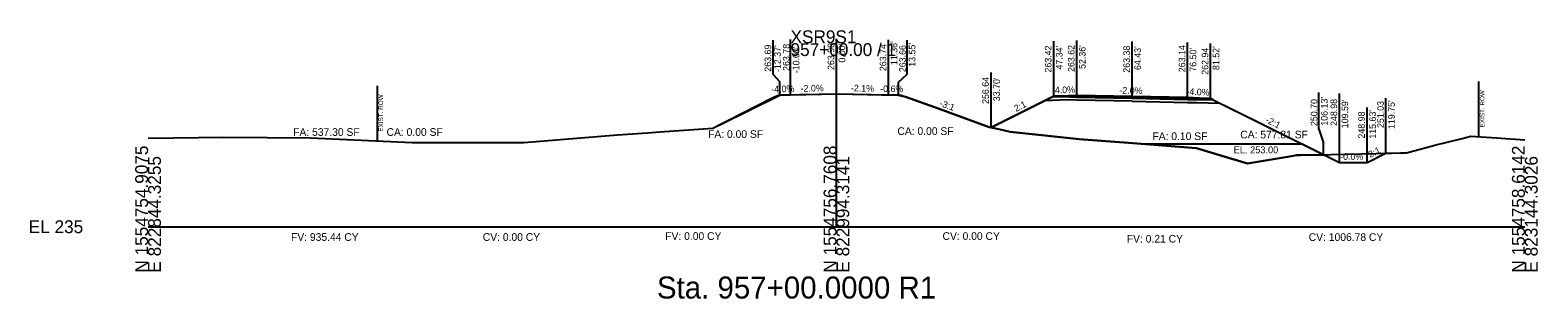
# Model space of a CAD drawing. Extents: x -26 to 823017, y -16 to 1558356.
# Drawn here: x -25.7 to 302.8, y 4984.3 to 5042.8 of the extents above; entities that cross this region are included whole.
import ezdxf

# ---------------------------------------------------------------- set-up
doc = ezdxf.new("R2010")
doc.units = 0
for name, color, linetype in [('ASPHALT_19MM1', 7, 'Continuous'), ('CONST_DCH', 7, 'Continuous'), ('CONST_LV3', 7, 'Continuous'), ('Draft_XS_Grid', 7, 'Continuous'), ('Draft_XS_Text', 7, 'Continuous'), ('DTM_CORRIDOR', 7, 'Continuous'), ('DTM_P_FINISHED_GRADE2', 7, 'Continuous'), ('DTM_TEMP_DROP', 7, 'Continuous'), ('DTM_X_GROUND', 7, 'Continuous'), ('PROFILES_DCH_2', 7, 'Continuous'), ('XS_CELL', 7, 'Continuous'), ('XS_P_ASPHALT', 7, 'Continuous'), ('XS_P_DR_GRAVEL', 7, 'Continuous'), ('XS_P_GROUND', 7, 'Continuous'), ('XS_P_NULL_POINT', 7, 'Continuous'), ('XS_P_SHOULDER', 7, 'Continuous'), ('XS_P_SUBGRADE_GRANULAR', 7, 'Continuous'), ('XS_P_SUBGRADE_MILLING', 7, 'Continuous'), ('XS_P_SUBGRADE_UNDERCUT', 7, 'Continuous'), ('XS_P_TX_CLEARZONE', 7, 'Continuous'), ('XS_P_TX_FS_BS', 7, 'Continuous'), ('XS_SHEET_EW_TX_AREA', 7, 'Continuous'), ('XS_SHEET_EW_TX_VOLUME', 7, 'Continuous'), ('XS_X_ROW', 7, 'Continuous')]:
    doc.layers.add(name, color=color, linetype=linetype)

msp = doc.modelspace()

# ---------------------------------------------------------------- linework, layer by layer
at = {"layer": 'ASPHALT_19MM1'}
msp.add_lwpolyline([(202.36, 5028.25), (214.43, 5028), (226.5, 5027.76), (226.5, 5027.97), (214.43, 5028.21), (202.36, 5028.45), (202.36, 5028.25)], dxfattribs=at)
at = {"layer": 'CONST_DCH'}
msp.add_lwpolyline([(202.36, 5028.45), (214.43, 5028.21), (226.5, 5027.97), (226.5, 5028.14), (214.43, 5028.38), (202.36, 5028.62), (202.36, 5028.45)], dxfattribs=at)
at = {"layer": 'CONST_LV3'}
for points in [[(150, 5028.98), (164, 5028.7)], [(163.36, 5028.73), (164, 5028.7), (164, 5028.7)], [(164, 5028.57), (164.11, 5028.54), (165.03, 5028.34), (172.36, 5025.67), (183.26, 5021.73), (183.47, 5021.68), (183.7, 5021.64), (186.37, 5022.97), (197.34, 5028.42), (198.74, 5028.48), (202.36, 5028.62), (210.07, 5028.47), (214.43, 5028.38), (219.56, 5028.28), (226.5, 5028.14), (228.97, 5028.04), (231.52, 5027.94), (242.97, 5022.25), (259.59, 5013.98), (261.33, 5013.98), (265.63, 5013.98), (266.66, 5014.49), (266.75, 5014.54), (268.08, 5015.2), (268.66, 5015.49), (269.75, 5016.03), (272.94, 5016.11), (274.24, 5016.14), (280.41, 5017.74), (286.06, 5019.12), (288.27, 5019.75), (293.81, 5019.38), (300, 5018.97)], [(183.7, 5021.64), (186.37, 5022.97), (197.34, 5028.42), (198.74, 5028.48), (202.36, 5028.62)], [(231.52, 5027.94), (254.61, 5016.46), (256.13, 5015.7)], [(0, 5019.31), (16.5, 5019.55), (35.4, 5019.38), (57.55, 5018.38), (64.78, 5018.39), (81.91, 5018.37), (102.26, 5020.01), (108.83, 5020.47), (111.55, 5020.66), (123.04, 5021.47), (123.63, 5021.77), (124.57, 5022.25)]]:
    msp.add_lwpolyline(points, dxfattribs=at)
at = {"layer": 'DTM_P_FINISHED_GRADE2'}
msp.add_lwpolyline([(124.57, 5022.18), (137.63, 5028.69), (139.63, 5028.77), (139.63, 5028.77), (140, 5028.78), (140, 5028.78), (150, 5028.98), (157.62, 5028.82), (161.36, 5028.74), (161.36, 5028.74), (163.36, 5028.73), (163.36, 5028.73), (164, 5028.7), (164, 5028.7), (164, 5028.7)], dxfattribs=at)
at = {"layer": 'DTM_X_GROUND'}
for points in [[(0, 5019.31), (16.5, 5019.55), (35.4, 5019.38), (57.55, 5018.38), (64.78, 5018.39), (81.91, 5018.37), (102.26, 5020.01), (108.83, 5020.47), (111.55, 5020.66), (123.04, 5021.47), (136.02, 5028.06), (136.29, 5028.2), (137.62, 5028.75), (137.63, 5028.75), (137.83, 5028.76), (150.46, 5028.99), (159.86, 5028.77), (163.43, 5028.69), (164.11, 5028.54), (165.03, 5028.34), (172.36, 5025.67), (183.26, 5021.73), (185.36, 5021.25), (187.89, 5020.66), (202.91, 5019.09), (213.66, 5018.26), (228.44, 5017.1), (233.99, 5015.44), (239.6, 5013.78), (249.56, 5015.45), (250.2, 5015.56), (251.14, 5015.58), (274.24, 5016.14), (280.41, 5017.74), (286.06, 5019.12), (288.27, 5019.75), (293.81, 5019.38), (300, 5018.97)], [(0, 5019.31), (16.5, 5019.55), (35.4, 5019.38), (57.55, 5018.38), (64.78, 5018.39), (81.91, 5018.37), (102.26, 5020.01), (108.83, 5020.47), (111.55, 5020.66), (123.04, 5021.47), (136.02, 5028.06), (136.29, 5028.2), (137.62, 5028.75), (137.63, 5028.75), (137.83, 5028.76), (150.46, 5028.99), (159.86, 5028.77), (163.43, 5028.69), (164.11, 5028.54), (165.03, 5028.34), (172.36, 5025.67), (183.26, 5021.73), (183.47, 5021.68), (183.7, 5021.64), (186.37, 5022.97), (197.34, 5028.42), (198.74, 5028.48), (202.36, 5028.62), (210.07, 5028.47), (214.43, 5028.38), (219.56, 5028.28), (226.5, 5028.14), (228.97, 5028.04), (231.52, 5027.94), (242.97, 5022.25), (259.59, 5013.98), (261.33, 5013.98), (265.63, 5013.98), (266.66, 5014.49), (266.75, 5014.54), (268.08, 5015.2), (268.66, 5015.49), (269.75, 5016.03), (272.94, 5016.11), (274.24, 5016.14), (280.41, 5017.74), (286.06, 5019.12), (288.27, 5019.75), (293.81, 5019.38), (300, 5018.97)], [(0, 5019.31), (16.5, 5019.55), (35.4, 5019.38), (57.55, 5018.38), (64.78, 5018.39), (81.91, 5018.37), (102.26, 5020.01), (108.83, 5020.47), (111.55, 5020.66), (123.04, 5021.47), (123.63, 5021.76), (124.57, 5022.18), (137.63, 5028.69), (137.63, 5028.69), (137.63, 5028.69), (137.63, 5028.69), (139.63, 5028.77), (139.63, 5028.77), (140, 5028.78), (140, 5028.78), (140, 5028.78), (140, 5028.78), (150, 5028.98), (157.62, 5028.82), (161.36, 5028.74), (161.36, 5028.74), (163.36, 5028.73), (163.36, 5028.73), (164, 5028.7), (164, 5028.7), (164, 5028.7), (164, 5028.7), (164.11, 5028.66), (165.03, 5028.34), (172.36, 5025.67), (183.26, 5021.73), (183.47, 5021.68), (183.7, 5021.64), (186.37, 5022.97), (197.34, 5028.42), (198.74, 5028.48), (202.36, 5028.62), (210.07, 5028.47), (214.43, 5028.38), (219.56, 5028.28), (226.5, 5028.14), (228.97, 5028.04), (231.52, 5027.94), (242.97, 5022.25), (259.59, 5013.98), (261.33, 5013.98), (265.63, 5013.98), (266.66, 5014.49), (266.75, 5014.54), (268.08, 5015.2), (268.66, 5015.49), (269.75, 5016.03), (272.94, 5016.11), (274.24, 5016.14), (280.41, 5017.74), (286.06, 5019.12), (288.27, 5019.75), (293.81, 5019.38), (300, 5018.97)]]:
    msp.add_lwpolyline(points, dxfattribs=at)
at = {"layer": 'XS_CELL'}
for p, q in [((150, 5000), (150, 5040)), ((0, 5000), (150, 5000)), ((150, 5000), (300, 5000))]:
    msp.add_line(p, q, dxfattribs=at)
at = {"layer": 'XS_P_DR_GRAVEL'}
for points in [[(198.74, 5028.48), (197.34, 5028.42), (197.23, 5028.37), (197.19, 5028.35), (200.84, 5028.28), (202.36, 5028.25), (202.36, 5028.36), (202.36, 5028.62), (198.74, 5028.48)], [(229.05, 5028.04), (226.5, 5028.14), (226.5, 5027.94), (226.5, 5027.76), (229.33, 5027.71), (232.1, 5027.65), (231.8, 5027.8), (231.52, 5027.94), (229.05, 5028.04)]]:
    msp.add_lwpolyline(points, dxfattribs=at)
at = {"layer": 'XS_P_GROUND'}
for points in [[(163.55, 5028.66), (163.55, 5028.66), (163.36, 5028.73)], [(256.13, 5015.7), (251.14, 5015.58), (251.14, 5015.58), (250.2, 5015.56), (249.56, 5015.45), (249.56, 5015.45), (239.6, 5013.78), (239.6, 5013.78), (233.99, 5015.44), (233.99, 5015.44), (228.44, 5017.1), (228.44, 5017.1), (213.66, 5018.26), (213.66, 5018.26), (202.91, 5019.09), (202.91, 5019.09), (187.89, 5020.66), (185.36, 5021.25), (185.36, 5021.25), (183.26, 5021.73), (183.26, 5021.73), (172.36, 5025.67), (172.36, 5025.67), (165.03, 5028.34), (165.03, 5028.34), (164.11, 5028.54), (164.11, 5028.54), (163.55, 5028.66)], [(163.55, 5028.66), (164.11, 5028.54), (164.11, 5028.54), (165.03, 5028.34), (165.03, 5028.34), (172.36, 5025.67), (172.36, 5025.67), (183.26, 5021.73), (183.26, 5021.73), (185.36, 5021.25), (185.36, 5021.25), (187.89, 5020.66), (202.91, 5019.09), (202.91, 5019.09), (213.66, 5018.26), (213.66, 5018.26), (228.44, 5017.1), (228.44, 5017.1), (233.99, 5015.44), (233.99, 5015.44), (239.6, 5013.78), (239.6, 5013.78), (249.56, 5015.45), (249.56, 5015.45), (250.2, 5015.56), (251.14, 5015.58), (251.14, 5015.58), (256.13, 5015.7)], [(197.34, 5028.42), (183.7, 5021.64)], [(231.52, 5027.94), (259.59, 5013.98), (265.63, 5013.98), (269.75, 5016.03)]]:
    msp.add_lwpolyline(points, dxfattribs=at)
at = {"layer": 'XS_P_SHOULDER'}
for points in [[(197.34, 5028.42), (198.74, 5028.48), (202.36, 5028.62)], [(231.52, 5027.94), (229.05, 5028.04), (226.5, 5028.14)]]:
    msp.add_lwpolyline(points, dxfattribs=at)
at = {"layer": 'XS_P_SUBGRADE_GRANULAR'}
for points in [[(202.36, 5027.58), (200.35, 5027.62), (195.32, 5027.42)], [(214.43, 5027.34), (202.36, 5027.58)], [(214.43, 5027.34), (226.5, 5027.1)], [(226.5, 5027.1), (228.51, 5027.06), (233.5, 5026.96)]]:
    msp.add_lwpolyline(points, dxfattribs=at)
at = {"layer": 'XS_P_SUBGRADE_UNDERCUT'}
msp.add_lwpolyline([(216.95, 5018), (208.28, 5018.68), (202.91, 5019.09), (195.4, 5019.88), (187.89, 5020.66), (183.7, 5021.64), (197.34, 5028.42), (202.42, 5028.65), (214.43, 5028.38), (226.5, 5028.14), (231.52, 5027.94), (251.53, 5018)], close=True, dxfattribs=at)
at = {"layer": 'XS_P_TX_CLEARZONE'}
for p, q in [((136.2, 5033.17), (136.2, 5040.69)), ((140, 5028.78), (140, 5040.78)), ((150, 5028.98), (150, 5040.98)), ((161.36, 5028.74), (161.36, 5040.74)), ((165.43, 5033.22), (165.43, 5040.66)), ((197.34, 5028.42), (197.34, 5040.42)), ((202.36, 5028.62), (202.36, 5040.62)), ((214.43, 5028.38), (214.43, 5040.38)), ((226.5, 5028.14), (226.5, 5040.14)), ((231.52, 5027.94), (231.52, 5039.94)), ((136.2, 5033.17), (137.63, 5031.61)), ((163.55, 5031.54), (165.43, 5033.22)), ((183.7, 5021.64), (183.7, 5033.64)), ((137.63, 5028.69), (137.63, 5031.61)), ((163.55, 5028.66), (163.55, 5031.54)), ((255.08, 5021.27), (255.08, 5029.27)), ((259.59, 5013.98), (259.59, 5029.02)), ((269.75, 5016.03), (269.75, 5028.03)), ((259.59, 5013.98), (259.59, 5025.98)), ((265.63, 5013.98), (265.63, 5025.98)), ((255.08, 5021.27), (256.13, 5018.2)), ((256.13, 5015.7), (256.13, 5018.2))]:
    msp.add_line(p, q, dxfattribs=at)
at = {"layer": 'XS_X_ROW'}
for p, q in [((50, 5018.72), (50, 5030.72)), ((290, 5019.64), (290, 5031.64))]:
    msp.add_line(p, q, dxfattribs=at)

# ---------------------------------------------------------------- texts
at = {"layer": 'CONST_DCH'}
for p in [(183.62, 5021.52), (256.05, 5015.58), (259.51, 5013.86)]:
    msp.add_text('X', height=0.24, dxfattribs=at).set_placement(p)
at = {"layer": 'Draft_XS_Grid'}
msp.add_text('-', height=0.0001, dxfattribs=at).set_placement((0, 5000))
at = {"layer": 'Draft_XS_Text'}
msp.add_text('Sta. 957+00.0000 R1', height=4.8, dxfattribs=at).set_placement((110.88, 4984.35))
at = {"layer": 'DTM_CORRIDOR'}
for p in [(202.29, 5028.5), (214.35, 5028.26), (226.42, 5028.02)]:
    msp.add_text('X', height=0.24, dxfattribs=at).set_placement(p)
at = {"layer": 'DTM_TEMP_DROP'}
for p in [(139.56, 5028.65), (139.92, 5028.66), (149.92, 5028.86), (161.28, 5028.62), (163.92, 5028.58)]:
    msp.add_text('X', height=0.24, dxfattribs=at).set_placement(p)
at = {"layer": 'PROFILES_DCH_2'}
for p in [(163.28, 5028.61), (163.48, 5028.54), (256.05, 5015.58)]:
    msp.add_text('X', height=0.24, dxfattribs=at).set_placement(p)
at = {"layer": 'XS_CELL'}
for s, p in [('XSR9S1', (140, 5040)), ('957+00.00 / 1', (140, 5037.2)), ('EL 235', (-26, 4998.6))]:
    msp.add_text(s, height=2.8, dxfattribs=at).set_placement(p)
for s, p in [('N 1554754.9075', (0, 4990)), ('N 1554756.7608', (150, 4990)), ('N 1554758.6142', (300, 4990)), ('E 822844.3255', (2.8, 4990)), ('E 822994.3141', (152.8, 4990)), ('E 823144.3026', (302.8, 4990))]:
    msp.add_text(s, height=2.8, rotation=90, dxfattribs=at).set_placement(p)
at = {"layer": 'XS_P_ASPHALT'}
for p in [(183.62, 5021.52), (269.67, 5015.91)]:
    msp.add_text('X', height=0.24, dxfattribs=at).set_placement(p)
at = {"layer": 'XS_P_NULL_POINT'}
msp.add_text('X', height=0.24, dxfattribs=at).set_placement((265.55, 5013.86))
at = {"layer": 'XS_P_SHOULDER'}
for p in [(197.26, 5028.3), (231.45, 5027.82)]:
    msp.add_text('X', height=0.24, dxfattribs=at).set_placement(p)
at = {"layer": 'XS_P_SUBGRADE_MILLING'}
for p in [(137.56, 5028.57), (163.28, 5028.61)]:
    msp.add_text('X', height=0.24, dxfattribs=at).set_placement(p)
at = {"layer": 'XS_P_SUBGRADE_UNDERCUT'}
msp.add_text('EL. 253.00', height=1.5, dxfattribs=at).set_placement((236.57, 5016.01))
at = {"layer": 'XS_P_TX_CLEARZONE'}
for s, p in [('263.78', (139.79, 5033.96)), ('263.98', (149.52, 5034.16)), ("0.00'", (151.92, 5035.77)), ('263.74', (160.88, 5033.91)), ("11.36'", (163.28, 5035.23)), ("13.55'", (167.21, 5034.86)), ('263.69', (135.78, 5033.79)), ("-12.37'", (137.88, 5033.71)), ("-10.00'", (141.92, 5033.46)), ('263.66', (165.12, 5033.69)), ('263.42', (196.86, 5033.6)), ("47.34'", (199.26, 5034.26)), ('263.62', (201.88, 5033.73)), ("52.36'", (204.28, 5034.39)), ('263.38', (213.95, 5033.56)), ("64.43'", (216.35, 5034.15)), ('263.14', (226.02, 5033.68)), ("76.50'", (228.42, 5033.79)), ('262.94', (231.04, 5033.12)), ("81.52'", (233.44, 5034.14)), ('256.64', (183.22, 5026.75)), ("33.70'", (185.62, 5027.36)), ('250.70', (254.79, 5021.94)), ("106.13'", (257.04, 5022.02)), ('248.98', (259.11, 5021.96)), ("109.59'", (261.51, 5021.47)), ('251.03', (269.27, 5021.52)), ("119.75'", (271.67, 5021.29)), ('248.98', (265.15, 5019.22)), ("115.63'", (267.55, 5019.18))]:
    msp.add_text(s, height=1.44, rotation=90, dxfattribs=at).set_placement(p)
at = {"layer": 'XS_P_TX_FS_BS'}
for s, rotation, p in [('-4.0%', 2.2906, (135.82, 5029.22)), ('-2.0%', 1.1458, (142.2, 5029.42)), ('-2.1%', 358.7742, (153.14, 5029.51)), ('-0.6%', 359.6738, (159.54, 5029.35)), ('4.0%', 2.2744, (197.62, 5029.03)), ('-2.0%', 358.8568, (211.65, 5029.03)), ('-4.0%', 357.7182, (226.24, 5028.75)), ('-3:1', 340.279, (172.34, 5026.35)), ('2:1', 26.4368, (189.15, 5025.02)), ('-2:1', 333.5573, (243.35, 5022.82)), ('2:1', 26.4133, (266.32, 5014.99)), ('-0.0%', 359.9816, (259.76, 5014.58))]:
    msp.add_text(s, height=1.44, rotation=rotation, dxfattribs=at).set_placement(p)
at = {"layer": 'XS_SHEET_EW_TX_AREA'}
for s, p in [('FA: 537.30 SF', (31.62, 5019.8)), ('CA: 0.00 SF', (51.97, 5019.8)), ('FA: 0.00 SF', (122.03, 5019.35)), ('CA: 0.00 SF', (163.29, 5020)), ('FA: 0.10 SF', (218.85, 5018.89)), ('CA: 577.81 SF', (238, 5019.25))]:
    msp.add_text(s, height=1.68, dxfattribs=at).set_placement(p)
at = {"layer": 'XS_SHEET_EW_TX_VOLUME'}
for s, p in [('FV: 935.44 CY', (31.15, 4996.92)), ('CV: 0.00 CY', (72.94, 4996.92)), ('FV: 0.00 CY', (112.7, 4997.12)), ('CV: 0.00 CY', (173.12, 4997.12)), ('FV: 0.21 CY', (213.27, 4996.54)), ('CV: 1006.78 CY', (252.92, 4996.9))]:
    msp.add_text(s, height=1.68, dxfattribs=at).set_placement(p)
at = {"layer": 'XS_X_ROW'}
for p in [(51.2, 5020.72), (291.2, 5021.64)]:
    msp.add_text('EXIST. ROW', height=1, rotation=90, dxfattribs=at).set_placement(p)

doc.saveas('drawing.dxf')
